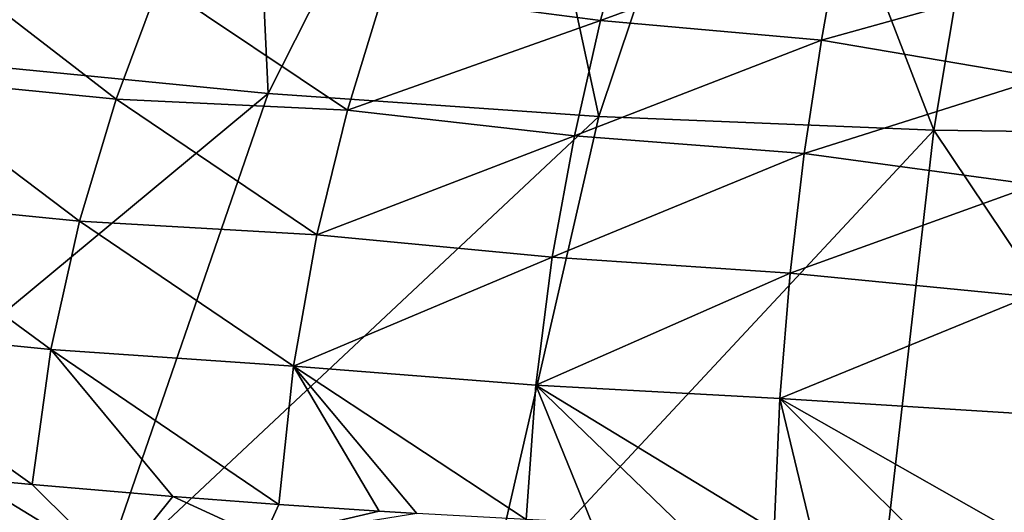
# Model space of a CAD drawing. Header units: metres. Extents: x -90 to 304, y -90 to 74.
# Tile 270 of 570: x 228.49 to 237.55, y 2.95 to 7.48. Entities that reach past the tile are written whole.
import ezdxf

# ---------------------------------------------------------------- set-up
doc = ezdxf.new("R2010")
doc.units = ezdxf.units.M
doc.layers.add('solid_21662050_350', color=7, linetype='CONTINUOUS')

msp = doc.modelspace()

# ---------------------------------------------------------------- linework, layer by layer
at = {"layer": 'solid_21662050_350'}
for points in [[(230.572449, 11.161523, 213.175705), (228.321777, 11.438239, 212.407089), (227.799805, 7.090538, 219.245651)], [(230.572449, 11.161523, 213.175705), (227.799805, 7.090538, 219.245651), (230.780045, 6.798356, 220.05722)], [(232.879532, 10.944563, 213.778336), (230.572449, 11.161523, 213.175705), (230.780045, 6.798356, 220.05722)], [(232.879532, 10.944563, 213.778336), (230.780045, 6.798356, 220.05722), (233.819992, 6.588292, 220.640686)], [(235.229218, 10.788658, 214.21138), (232.879532, 10.944563, 213.778336), (233.819992, 6.588292, 220.640686)], [(235.229218, 10.788658, 214.21138), (233.819992, 6.588292, 220.640686), (236.899963, 6.461707, 220.992294)], [(237.607452, 10.69474, 214.472244), (235.229218, 10.788658, 214.21138), (236.899963, 6.461707, 220.992294)], [(237.607452, 10.69474, 214.472244), (236.899963, 6.461707, 220.992294), (240, 6.41942, 221.109741)], [(231.839172, 7.731315, 149.24234), (234.10173, 8.474419, 147.211609), (233.83606, 7.47014, 149.587494)], [(233.83606, 7.47014, 149.587494), (234.10173, 8.474419, 147.211609), (236.04274, 8.278851, 147.481537)], [(233.83606, 7.47014, 149.587494), (236.04274, 8.278851, 147.481537), (235.867249, 7.289282, 149.821106)], [(237.985703, 7.878606, 148.319077), (235.867249, 7.289282, 149.821106), (236.04274, 8.278851, 147.481537)], [(227.28035, 6.954397, 151.755737), (227.74231, 8.00958, 149.346695), (229.382065, 6.746203, 151.835068)], [(227.74231, 8.00958, 149.346695), (229.775803, 7.807499, 149.403763), (229.382065, 6.746203, 151.835068)], [(237.985703, 7.878606, 148.319077), (237.905136, 6.943098, 150.513748), (235.867249, 7.289282, 149.821106)], [(229.382065, 6.746203, 151.835068), (229.775803, 7.807499, 149.403763), (231.508102, 6.647076, 151.738525)], [(229.775803, 7.807499, 149.403763), (231.839172, 7.731315, 149.24234), (231.508102, 6.647076, 151.738525)], [(231.508102, 6.647076, 151.738525), (231.839172, 7.731315, 149.24234), (233.83606, 7.47014, 149.587494)], [(231.508102, 6.647076, 151.738525), (233.83606, 7.47014, 149.587494), (233.594742, 6.410626, 152.025604)], [(233.594742, 6.410626, 152.025604), (233.83606, 7.47014, 149.587494), (235.867249, 7.289282, 149.821106)], [(233.594742, 6.410626, 152.025604), (235.867249, 7.289282, 149.821106), (235.709381, 6.24678, 152.219742)], [(237.905136, 6.943098, 150.513748), (235.709381, 6.24678, 152.219742), (235.867249, 7.289282, 149.821106)], [(230.780045, 6.798356, 220.05722), (227.799805, 7.090538, 219.245651), (225.728302, 2.61477, 225.302002)], [(226.878784, 5.841375, 154.239105), (227.28035, 6.954397, 151.755737), (229.043106, 5.626899, 154.339264)], [(227.28035, 6.954397, 151.755737), (229.382065, 6.746203, 151.835068), (229.043106, 5.626899, 154.339264)], [(237.905136, 6.943098, 150.513748), (237.834061, 5.961635, 152.760284), (235.709381, 6.24678, 152.219742)], [(230.780045, 6.798356, 220.05722), (225.728302, 2.61477, 225.302002), (229.218063, 2.280359, 226.230865)], [(233.819992, 6.588292, 220.640686), (230.780045, 6.798356, 220.05722), (229.218063, 2.280359, 226.230865)], [(229.043106, 5.626899, 154.339264), (229.382065, 6.746203, 151.835068), (231.225586, 5.50239, 154.308777)], [(229.382065, 6.746203, 151.835068), (231.508102, 6.647076, 151.738525), (231.225586, 5.50239, 154.308777)], [(231.225586, 5.50239, 154.308777), (231.508102, 6.647076, 151.738525), (233.594742, 6.410626, 152.025604)], [(233.819992, 6.588292, 220.640686), (229.218063, 2.280359, 226.230865), (232.774673, 2.040001, 226.898483)], [(236.899963, 6.461707, 220.992294), (233.819992, 6.588292, 220.640686), (232.774673, 2.040001, 226.898483)], [(236.899963, 6.461707, 220.992294), (232.774673, 2.040001, 226.898483), (236.376099, 1.895188, 227.30072)], [(236.899963, 6.461707, 220.992294), (236.376099, 1.895188, 227.30072), (240, 1.846817, 227.435074)], [(236.899963, 6.461707, 220.992294), (240, 1.846817, 227.435074), (240, 6.41942, 221.109741)], [(231.225586, 5.50239, 154.308777), (233.594742, 6.410626, 152.025604), (233.391922, 5.294302, 154.532532)], [(233.391922, 5.294302, 154.532532), (233.594742, 6.410626, 152.025604), (235.709381, 6.24678, 152.219742)], [(233.391922, 5.294302, 154.532532), (235.709381, 6.24678, 152.219742), (235.578812, 5.149884, 154.683624)], [(237.834061, 5.961635, 152.760284), (235.578812, 5.149884, 154.683624), (235.709381, 6.24678, 152.219742)], [(237.834061, 5.961635, 152.760284), (237.776688, 4.933027, 155.063675), (235.578812, 5.149884, 154.683624)], [(226.55899, 4.668957, 156.803909), (226.878784, 5.841375, 154.239105), (228.77887, 4.447926, 156.923477)], [(226.878784, 5.841375, 154.239105), (229.043106, 5.626899, 154.339264), (228.77887, 4.447926, 156.923477)], [(228.77887, 4.447926, 156.923477), (229.043106, 5.626899, 154.339264), (231.010483, 4.295409, 156.960632)], [(229.043106, 5.626899, 154.339264), (231.225586, 5.50239, 154.308777), (231.010483, 4.295409, 156.960632)], [(231.010483, 4.295409, 156.960632), (231.225586, 5.50239, 154.308777), (233.391922, 5.294302, 154.532532)], [(231.010483, 4.295409, 156.960632), (233.391922, 5.294302, 154.532532), (233.24173, 4.119416, 157.115097)], [(233.24173, 4.119416, 157.115097), (233.391922, 5.294302, 154.532532), (235.578812, 5.149884, 154.683624)], [(233.24173, 4.119416, 157.115097), (235.578812, 5.149884, 154.683624), (235.485153, 3.996901, 157.219147)], [(237.776688, 4.933027, 155.063675), (235.485153, 3.996901, 157.219147), (235.578812, 5.149884, 154.683624)], [(237.776688, 4.933027, 155.063675), (237.737213, 3.855853, 157.429031), (235.485153, 3.996901, 157.219147)], [(226.55899, 4.668957, 156.803909), (228.77887, 4.447926, 156.923477), (228.606995, 3.207985, 159.59491)], [(228.040207, 3.260663, 159.563492), (226.55899, 4.668957, 156.803909), (228.606995, 3.207985, 159.59491)], [(229.901169, 3.098211, 159.659439), (228.606995, 3.207985, 159.59491), (228.77887, 4.447926, 156.923477)], [(228.77887, 4.447926, 156.923477), (231.010483, 4.295409, 156.960632), (230.875946, 3.024967, 159.701736)], [(229.901169, 3.098211, 159.659439), (228.77887, 4.447926, 156.923477), (230.875946, 3.024967, 159.701736)], [(231.799728, 2.962945, 159.736938), (230.875946, 3.024967, 159.701736), (231.010483, 4.295409, 156.960632)], [(231.010483, 4.295409, 156.960632), (233.24173, 4.119416, 157.115097), (233.151657, 2.88486, 159.780304)], [(232.147018, 2.941478, 159.748947), (231.010483, 4.295409, 156.960632), (233.151657, 2.88486, 159.780304)], [(232.147018, 2.941478, 159.748947), (231.799728, 2.962945, 159.736938), (231.010483, 4.295409, 156.960632)], [(233.75502, 2.854823, 159.796616), (233.151657, 2.88486, 159.780304), (233.24173, 4.119416, 157.115097)], [(233.24173, 4.119416, 157.115097), (235.485153, 3.996901, 157.219147), (235.433472, 2.786475, 159.832809)], [(234.588211, 2.818108, 159.816254), (233.24173, 4.119416, 157.115097), (235.433472, 2.786475, 159.832809)], [(234.588211, 2.818108, 159.816254), (233.75502, 2.854823, 159.796616), (233.24173, 4.119416, 157.115097)], [(235.778625, 2.775164, 159.838638), (235.433472, 2.786475, 159.832809), (235.485153, 3.996901, 157.219147)], [(236.74086, 2.748549, 159.852005), (235.778625, 2.775164, 159.838638), (235.485153, 3.996901, 157.219147)], [(237.717682, 2.728787, 159.861526), (236.74086, 2.748549, 159.852005), (235.485153, 3.996901, 157.219147)], [(237.737213, 3.855853, 157.429031), (237.717682, 2.728787, 159.861526), (235.485153, 3.996901, 157.219147)], [(229.376251, 2.444769, 161.132019), (228.040207, 3.260663, 159.563492), (228.606995, 3.207985, 159.59491)], [(228.084061, 2.137962, 161.984207), (228.040207, 3.260663, 159.563492), (229.376251, 2.444769, 161.132019)], [(229.376251, 2.444769, 161.132019), (228.606995, 3.207985, 159.59491), (229.901169, 3.098211, 159.659439)], [(229.376251, 2.444769, 161.132019), (229.901169, 3.098211, 159.659439), (230.736954, 2.715466, 160.380127)], [(230.736954, 2.715466, 160.380127), (229.901169, 3.098211, 159.659439), (230.875946, 3.024967, 159.701736)], [(230.736954, 2.715466, 160.380127), (230.875946, 3.024967, 159.701736), (231.799728, 2.962945, 159.736938)], [(230.736954, 2.715466, 160.380127), (231.799728, 2.962945, 159.736938), (232.147018, 2.941478, 159.748947)]]:
    msp.add_3dface(points, dxfattribs=at)

doc.saveas('drawing.dxf')
